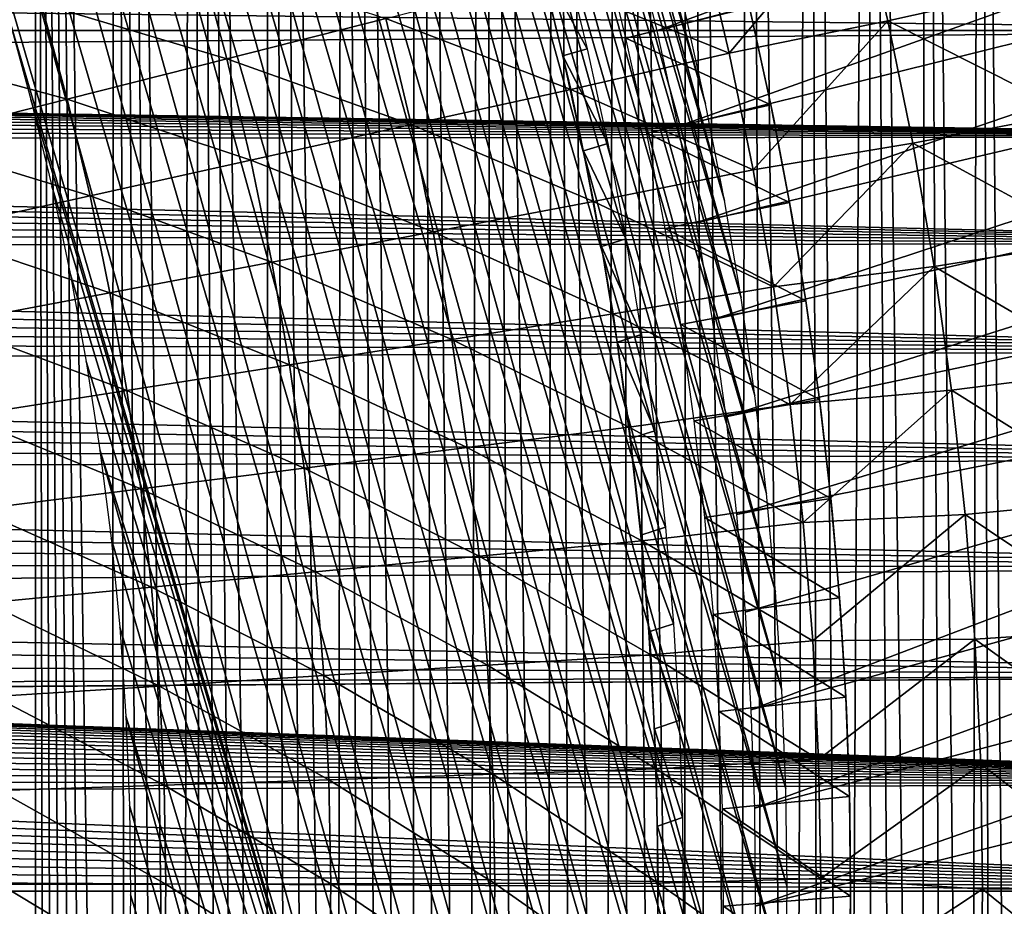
# Model space of a CAD drawing. Header units: millimetres. Extents: x -50 to 50, y -50 to 50.
# Tile 408 of 562: x 19.3 to 25.5, y -0.1 to 5.5. Entities that reach past the tile are written whole.
import ezdxf

# ---------------------------------------------------------------- set-up
doc = ezdxf.new("R2010")
doc.units = ezdxf.units.MM
doc.header["$LTSCALE"] = 65.185185
for name, color, linetype in [('1', 7, 'CONTINUOUS'), ('2', 7, 'CONTINUOUS'), ('36', 7, 'CONTINUOUS'), ('37', 7, 'CONTINUOUS'), ('46', 7, 'CONTINUOUS'), ('48', 7, 'CONTINUOUS'), ('49', 7, 'CONTINUOUS'), ('50', 7, 'CONTINUOUS'), ('90', 7, 'CONTINUOUS')]:
    doc.layers.add(name, color=color, linetype=linetype)

msp = doc.modelspace()

# ---------------------------------------------------------------- linework, layer by layer
at = {"layer": '1', "color": 7, "linetype": 'Continuous', "true_color": 0xf5f5f5}
for points in [[(-28.6109, 6.0809), (28.7447, 5.4135), (-28.7447, 5.4135), (-28.6109, 6.0809)], [(28.6109, 6.0809), (28.7447, 5.4135), (-28.6109, 6.0809), (28.6109, 6.0809)], [(-28.7447, 5.4135), (28.7447, 5.4135), (0.1059, 5.1889), (-28.7447, 5.4135)], [(28.7447, 5.4135), (28.8629, 4.7432), (0.1059, 5.1889), (28.7447, 5.4135)], [(0.1059, 5.1889), (28.8629, 4.7432), (0.3174, 5.1803), (0.1059, 5.1889)], [(0.3174, 5.1803), (28.8629, 4.7432), (0.5285, 5.163), (0.3174, 5.1803)], [(0.5285, 5.163), (28.8629, 4.7432), (0.7386, 5.1372), (0.5285, 5.163)], [(0.7386, 5.1372), (28.8629, 4.7432), (0.9475, 5.1028), (0.7386, 5.1372)], [(0.9475, 5.1028), (28.8629, 4.7432), (1.1549, 5.0599), (0.9475, 5.1028)], [(1.1549, 5.0599), (28.8629, 4.7432), (1.3603, 5.0086), (1.1549, 5.0599)], [(1.3603, 5.0086), (28.8629, 4.7432), (1.5635, 4.9489), (1.3603, 5.0086)], [(1.5635, 4.9489), (28.8629, 4.7432), (1.764, 4.881), (1.5635, 4.9489)], [(1.764, 4.881), (28.8629, 4.7432), (1.9617, 4.805), (1.764, 4.881)], [(1.9617, 4.805), (28.8629, 4.7432), (2.156, 4.721), (1.9617, 4.805)], [(28.8629, 4.7432), (28.9654, 4.0703), (2.156, 4.721), (28.8629, 4.7432)], [(2.156, 4.721), (28.9654, 4.0703), (2.3468, 4.6291), (2.156, 4.721)], [(2.3468, 4.6291), (28.9654, 4.0703), (2.5336, 4.5295), (2.3468, 4.6291)], [(2.5336, 4.5295), (28.9654, 4.0703), (2.7163, 4.4224), (2.5336, 4.5295)], [(2.7163, 4.4224), (28.9654, 4.0703), (2.8944, 4.3079), (2.7163, 4.4224)], [(2.8944, 4.3079), (28.9654, 4.0703), (3.0677, 4.1863), (2.8944, 4.3079)], [(3.0677, 4.1863), (28.9654, 4.0703), (3.2359, 4.0577), (3.0677, 4.1863)], [(28.9654, 4.0703), (29.0523, 3.3952), (3.2359, 4.0577), (28.9654, 4.0703)], [(3.2359, 4.0577), (29.0523, 3.3952), (3.3987, 3.9224), (3.2359, 4.0577)], [(3.3987, 3.9224), (29.0523, 3.3952), (3.5559, 3.7804), (3.3987, 3.9224)], [(3.5559, 3.7804), (29.0523, 3.3952), (3.7071, 3.6323), (3.5559, 3.7804)], [(3.7071, 3.6323), (29.0523, 3.3952), (3.8522, 3.478), (3.7071, 3.6323)], [(3.8522, 3.478), (29.0523, 3.3952), (3.9909, 3.318), (3.8522, 3.478)], [(29.0523, 3.3952), (29.1234, 2.7183), (3.9909, 3.318), (29.0523, 3.3952)], [(3.9909, 3.318), (29.1234, 2.7183), (4.1229, 3.1525), (3.9909, 3.318)], [(4.1229, 3.1525), (29.1234, 2.7183), (4.248, 2.9817), (4.1229, 3.1525)], [(4.248, 2.9817), (29.1234, 2.7183), (4.3661, 2.806), (4.248, 2.9817)], [(4.3661, 2.806), (29.1234, 2.7183), (4.4769, 2.6255), (4.3661, 2.806)], [(29.1234, 2.7183), (29.1788, 2.0398), (4.4769, 2.6255), (29.1234, 2.7183)], [(4.4769, 2.6255), (29.1788, 2.0398), (4.5803, 2.4407), (4.4769, 2.6255)], [(4.5803, 2.4407), (29.1788, 2.0398), (4.676, 2.2518), (4.5803, 2.4407)], [(4.676, 2.2518), (29.1788, 2.0398), (4.764, 2.0593), (4.676, 2.2518)], [(4.764, 2.0593), (29.1788, 2.0398), (4.844, 1.8632), (4.764, 2.0593)], [(29.1788, 2.0398), (29.2184, 1.3603), (4.844, 1.8632), (29.1788, 2.0398)], [(4.844, 1.8632), (29.2184, 1.3603), (4.916, 1.6641), (4.844, 1.8632)], [(4.916, 1.6641), (29.2184, 1.3603), (4.9798, 1.4622), (4.916, 1.6641)], [(4.9798, 1.4622), (29.2184, 1.3603), (5.0353, 1.2578), (4.9798, 1.4622)], [(5.0353, 1.2578), (29.2184, 1.3603), (14, 1.25), (5.0353, 1.2578)], [(14, 1.25), (29.2184, 1.3603), (14.0727, 1.2479), (14, 1.25)], [(29.2184, 1.3603), (29.2421, 0.6804), (14.0727, 1.2479), (29.2184, 1.3603)], [(14.0727, 1.2479), (29.2421, 0.6804), (14.1451, 1.2415), (14.0727, 1.2479)], [(14.1451, 1.2415), (29.2421, 0.6804), (14.2171, 1.231), (14.1451, 1.2415)], [(14.2171, 1.231), (29.2421, 0.6804), (14.2882, 1.2163), (14.2171, 1.231)], [(14.2882, 1.2163), (29.2421, 0.6804), (14.3585, 1.1975), (14.2882, 1.2163)], [(14.3585, 1.1975), (29.2421, 0.6804), (14.4275, 1.1746), (14.3585, 1.1975)], [(14.4275, 1.1746), (29.2421, 0.6804), (14.4951, 1.1478), (14.4275, 1.1746)], [(14.4951, 1.1478), (29.2421, 0.6804), (14.561, 1.117), (14.4951, 1.1478)], [(14.561, 1.117), (29.2421, 0.6804), (14.625, 1.0825), (14.561, 1.117)], [(14.625, 1.0825), (29.2421, 0.6804), (14.6869, 1.0444), (14.625, 1.0825)], [(14.6869, 1.0444), (29.2421, 0.6804), (14.7464, 1.0027), (14.6869, 1.0444)], [(14.7464, 1.0027), (29.2421, 0.6804), (14.8035, 0.9575), (14.7464, 1.0027)], [(14.8035, 0.9575), (29.2421, 0.6804), (14.8578, 0.9092), (14.8035, 0.9575)], [(14.8578, 0.9092), (29.2421, 0.6804), (14.9092, 0.8578), (14.8578, 0.9092)], [(14.9092, 0.8578), (29.2421, 0.6804), (14.9575, 0.8035), (14.9092, 0.8578)], [(14.9575, 0.8035), (29.2421, 0.6804), (15.0027, 0.7464), (14.9575, 0.8035)], [(15.0027, 0.7464), (29.2421, 0.6804), (15.0444, 0.6869), (15.0027, 0.7464)], [(15.0444, 0.6869), (29.2421, 0.6804), (15.0825, 0.625), (15.0444, 0.6869)], [(29.2421, 0.6804), (29.25, 0), (15.0825, 0.625), (29.2421, 0.6804)], [(15.0825, 0.625), (29.25, 0), (15.117, 0.561), (15.0825, 0.625)], [(15.117, 0.561), (29.25, 0), (15.1478, 0.4951), (15.117, 0.561)], [(15.1478, 0.4951), (29.25, 0), (15.1746, 0.4275), (15.1478, 0.4951)], [(15.1746, 0.4275), (29.25, 0), (15.1975, 0.3585), (15.1746, 0.4275)], [(15.1975, 0.3585), (29.25, 0), (15.2163, 0.2882), (15.1975, 0.3585)], [(15.2163, 0.2882), (29.25, 0), (15.231, 0.2171), (15.2163, 0.2882)], [(15.231, 0.2171), (29.25, 0), (15.2415, 0.1451), (15.231, 0.2171)], [(15.2415, 0.1451), (29.25, 0), (15.2479, 0.0728), (15.2415, 0.1451)], [(29.25, 0), (15.25, 0), (15.2479, 0.0728), (29.25, 0)], [(15.25, 0), (29.2421, -0.6804), (15.2479, -0.0728), (15.25, 0)], [(29.25, 0), (29.2421, -0.6804), (15.25, 0), (29.25, 0)], [(15.2479, -0.0728), (29.2421, -0.6804), (15.2415, -0.1451), (15.2479, -0.0728)]]:
    msp.add_3dface(points, dxfattribs=at)
at = {"layer": '2', "color": 7, "linetype": 'Continuous', "true_color": 0xf5f5f5}
for points in [[(19.3625, -11.6494, 4.3), (18.9083, 22.3168, 4.3), (19.3141, -11.8163, 4.3), (19.3625, -11.6494, 4.3)], [(19.4182, -11.4847, 4.3), (18.9083, 22.3168, 4.3), (19.3625, -11.6494, 4.3), (19.4182, -11.4847, 4.3)], [(19.4184, 21.8744, 4.3), (18.9083, 22.3168, 4.3), (19.4182, -11.4847, 4.3), (19.4184, 21.8744, 4.3)], [(19.4809, -11.3227, 4.3), (19.4184, 21.8744, 4.3), (19.4182, -11.4847, 4.3), (19.4809, -11.3227, 4.3)], [(19.5506, -11.1634, 4.3), (19.4184, 21.8744, 4.3), (19.4809, -11.3227, 4.3), (19.5506, -11.1634, 4.3)], [(19.6272, -11.0074, 4.3), (19.4184, 21.8744, 4.3), (19.5506, -11.1634, 4.3), (19.6272, -11.0074, 4.3)], [(19.7105, -10.8548, 4.3), (19.4184, 21.8744, 4.3), (19.6272, -11.0074, 4.3), (19.7105, -10.8548, 4.3)], [(19.8003, -10.706, 4.3), (19.4184, 21.8744, 4.3), (19.7105, -10.8548, 4.3), (19.8003, -10.706, 4.3)], [(19.8965, -10.5613, 4.3), (19.4184, 21.8744, 4.3), (19.8003, -10.706, 4.3), (19.8965, -10.5613, 4.3)], [(19.9181, 21.4204, 4.3), (19.4184, 21.8744, 4.3), (19.8965, -10.5613, 4.3), (19.9181, 21.4204, 4.3)], [(19.9989, -10.4208, 4.3), (19.9181, 21.4204, 4.3), (19.8965, -10.5613, 4.3), (19.9989, -10.4208, 4.3)], [(20.4072, 20.9549, 4.3), (19.9181, 21.4204, 4.3), (20.3413, -10.028, 4.3), (20.4072, 20.9549, 4.3)], [(20.1073, -10.285, 4.3), (19.9181, 21.4204, 4.3), (19.9989, -10.4208, 4.3), (20.1073, -10.285, 4.3)], [(20.2215, -10.1539, 4.3), (19.9181, 21.4204, 4.3), (20.1073, -10.285, 4.3), (20.2215, -10.1539, 4.3)], [(20.3413, -10.028, 4.3), (19.9181, 21.4204, 4.3), (20.2215, -10.1539, 4.3), (20.3413, -10.028, 4.3)], [(20.4665, -9.9074, 4.3), (20.4072, 20.9549, 4.3), (20.3413, -10.028, 4.3), (20.4665, -9.9074, 4.3)], [(20.8717, -9.5797, 4.3), (20.4072, 20.9549, 4.3), (20.7319, -9.6831, 4.3), (20.8717, -9.5797, 4.3)], [(20.8854, 20.4783, 4.3), (20.4072, 20.9549, 4.3), (20.8717, -9.5797, 4.3), (20.8854, 20.4783, 4.3)], [(20.7319, -9.6831, 4.3), (20.4072, 20.9549, 4.3), (20.5967, -9.7924, 4.3), (20.7319, -9.6831, 4.3)], [(20.5967, -9.7924, 4.3), (20.4072, 20.9549, 4.3), (20.4665, -9.9074, 4.3), (20.5967, -9.7924, 4.3)], [(21.0157, -9.4826, 4.3), (20.8854, 20.4783, 4.3), (20.8717, -9.5797, 4.3), (21.0157, -9.4826, 4.3)], [(21.164, -9.3918, 4.3), (20.8854, 20.4783, 4.3), (21.0157, -9.4826, 4.3), (21.164, -9.3918, 4.3)], [(21.316, -9.3075, 4.3), (20.8854, 20.4783, 4.3), (21.164, -9.3918, 4.3), (21.316, -9.3075, 4.3)], [(21.3525, 19.9908, 4.3), (20.8854, 20.4783, 4.3), (21.316, -9.3075, 4.3), (21.3525, 19.9908, 4.3)], [(21.4715, -9.23, 4.3), (21.3525, 19.9908, 4.3), (21.316, -9.3075, 4.3), (21.4715, -9.23, 4.3)], [(21.6303, -9.1592, 4.3), (21.3525, 19.9908, 4.3), (21.4715, -9.23, 4.3), (21.6303, -9.1592, 4.3)], [(21.7919, -9.0954, 4.3), (21.3525, 19.9908, 4.3), (21.6303, -9.1592, 4.3), (21.7919, -9.0954, 4.3)], [(21.8083, 19.4926, 4.3), (21.3525, 19.9908, 4.3), (21.7919, -9.0954, 4.3), (21.8083, 19.4926, 4.3)], [(21.9562, -9.0387, 4.3), (21.8083, 19.4926, 4.3), (21.7919, -9.0954, 4.3), (21.9562, -9.0387, 4.3)], [(22.1228, -8.9892, 4.3), (21.8083, 19.4926, 4.3), (21.9562, -9.0387, 4.3), (22.1228, -8.9892, 4.3)], [(22.2523, 18.9841, 4.3), (21.8083, 19.4926, 4.3), (22.1228, -8.9892, 4.3), (22.2523, 18.9841, 4.3)], [(22.2914, -8.9469, 4.3), (22.2523, 18.9841, 4.3), (22.1228, -8.9892, 4.3), (22.2914, -8.9469, 4.3)], [(22.6846, 18.4654, 4.3), (22.2523, 18.9841, 4.3), (22.6333, -8.8846, 4.3), (22.6846, 18.4654, 4.3)], [(22.6333, -8.8846, 4.3), (22.2523, 18.9841, 4.3), (22.4617, -8.912, 4.3), (22.6333, -8.8846, 4.3)], [(22.4617, -8.912, 4.3), (22.2523, 18.9841, 4.3), (22.2914, -8.9469, 4.3), (22.4617, -8.912, 4.3)], [(22.806, -8.8646, 4.3), (22.6846, 18.4654, 4.3), (22.6333, -8.8846, 4.3), (22.806, -8.8646, 4.3)], [(22.9793, -8.8522, 4.3), (22.6846, 18.4654, 4.3), (22.806, -8.8646, 4.3), (22.9793, -8.8522, 4.3)], [(23.1048, 17.9369, 4.3), (22.6846, 18.4654, 4.3), (22.9793, -8.8522, 4.3), (23.1048, 17.9369, 4.3)], [(23.1531, -8.8473, 4.3), (23.1048, 17.9369, 4.3), (22.9793, -8.8522, 4.3), (23.1531, -8.8473, 4.3)], [(23.3268, -8.8499, 4.3), (23.1048, 17.9369, 4.3), (23.1531, -8.8473, 4.3), (23.3268, -8.8499, 4.3)], [(23.5003, -8.8601, 4.3), (23.1048, 17.9369, 4.3), (23.3268, -8.8499, 4.3), (23.5003, -8.8601, 4.3)], [(23.5127, 17.3988, 4.3), (23.1048, 17.9369, 4.3), (23.5003, -8.8601, 4.3), (23.5127, 17.3988, 4.3)], [(23.6732, -8.8779, 4.3), (23.5127, 17.3988, 4.3), (23.5003, -8.8601, 4.3), (23.6732, -8.8779, 4.3)], [(23.8452, -8.9031, 4.3), (23.5127, 17.3988, 4.3), (23.6732, -8.8779, 4.3), (23.8452, -8.9031, 4.3)], [(23.9079, 16.8515, 4.3), (23.5127, 17.3988, 4.3), (23.8452, -8.9031, 4.3), (23.9079, 16.8515, 4.3)], [(24.0159, -8.9357, 4.3), (23.9079, 16.8515, 4.3), (23.8452, -8.9031, 4.3), (24.0159, -8.9357, 4.3)], [(24.185, -8.9758, 4.3), (23.9079, 16.8515, 4.3), (24.0159, -8.9357, 4.3), (24.185, -8.9758, 4.3)], [(24.2906, 16.2951, 4.3), (23.9079, 16.8515, 4.3), (24.185, -8.9758, 4.3), (24.2906, 16.2951, 4.3)], [(24.3523, -9.0231, 4.3), (24.2906, 16.2951, 4.3), (24.185, -8.9758, 4.3), (24.3523, -9.0231, 4.3)], [(24.5172, -9.0777, 4.3), (24.2906, 16.2951, 4.3), (24.3523, -9.0231, 4.3), (24.5172, -9.0777, 4.3)], [(24.6602, 15.7302, 4.3), (24.2906, 16.2951, 4.3), (24.5172, -9.0777, 4.3), (24.6602, 15.7302, 4.3)], [(24.6797, -9.1394, 4.3), (24.6602, 15.7302, 4.3), (24.5172, -9.0777, 4.3), (24.6797, -9.1394, 4.3)], [(24.8394, -9.2081, 4.3), (24.6602, 15.7302, 4.3), (24.6797, -9.1394, 4.3), (24.8394, -9.2081, 4.3)], [(24.9959, -9.2837, 4.3), (24.6602, 15.7302, 4.3), (24.8394, -9.2081, 4.3), (24.9959, -9.2837, 4.3)], [(25.0167, 15.1567, 4.3), (24.6602, 15.7302, 4.3), (24.9959, -9.2837, 4.3), (25.0167, 15.1567, 4.3)], [(25.149, -9.366, 4.3), (25.0167, 15.1567, 4.3), (24.9959, -9.2837, 4.3), (25.149, -9.366, 4.3)], [(25.2983, -9.4548, 4.3), (25.0167, 15.1567, 4.3), (25.149, -9.366, 4.3), (25.2983, -9.4548, 4.3)], [(25.3599, 14.5753, 4.3), (25.0167, 15.1567, 4.3), (25.2983, -9.4548, 4.3), (25.3599, 14.5753, 4.3)], [(25.4437, -9.5501, 4.3), (25.3599, 14.5753, 4.3), (25.2983, -9.4548, 4.3), (25.4437, -9.5501, 4.3)], [(25.5848, -9.6516, 4.3), (25.3599, 14.5753, 4.3), (25.4437, -9.5501, 4.3), (25.5848, -9.6516, 4.3)], [(25.6896, 13.986, 4.3), (25.3599, 14.5753, 4.3), (25.5848, -9.6516, 4.3), (25.6896, 13.986, 4.3)]]:
    msp.add_3dface(points, dxfattribs=at)
at = {"layer": '36', "color": 15, "linetype": 'Continuous', "true_color": 0xaf503c}
msp.add_3dface([(18.2829, 5.861, -15.0504), (19.4554, 5.582, -14.7678), (18.4547, 5.2951, -15.0504), (18.2829, 5.861, -15.0504)], dxfattribs=at)
at = {"layer": '37', "color": 15, "linetype": 'Continuous', "true_color": 0xaf503c}
for points in [[(23.6111, 5.9964, -13.4894), (24.5999, 6.2393, -13.133), (23.7838, 5.2694, -13.4894), (23.6111, 5.9964, -13.4894)], [(24.5999, 6.2393, -13.133), (24.7813, 5.4741, -13.133), (23.7838, 5.2694, -13.4894), (24.5999, 6.2393, -13.133)], [(24.5999, 6.2393, -13.133), (25.7702, 5.6933, -12.7621), (24.7813, 5.4741, -13.133), (24.5999, 6.2393, -13.133)], [(23.6111, 5.9964, -13.4894), (23.7838, 5.2694, -13.4894), (22.6202, 5.7418, -13.8311), (23.6111, 5.9964, -13.4894)], [(19.4554, 5.582, -14.7678), (20.4521, 5.8678, -14.4704), (20.623, 5.2351, -14.4704), (19.4554, 5.582, -14.7678)], [(20.4521, 5.8678, -14.4704), (21.6238, 5.489, -14.1581), (20.623, 5.2351, -14.4704), (20.4521, 5.8678, -14.4704)], [(22.6202, 5.7418, -13.8311), (22.7862, 5.0424, -13.8311), (21.6238, 5.489, -14.1581), (22.6202, 5.7418, -13.8311)], [(22.6202, 5.7418, -13.8311), (23.7838, 5.2694, -13.4894), (22.7862, 5.0424, -13.8311), (22.6202, 5.7418, -13.8311)], [(25.7702, 5.6933, -12.7621), (25.9341, 4.8926, -12.7621), (24.7813, 5.4741, -13.133), (25.7702, 5.6933, -12.7621)], [(18.4547, 5.2951, -15.0504), (19.4554, 5.582, -14.7678), (19.618, 4.9802, -14.7678), (18.4547, 5.2951, -15.0504)], [(19.4554, 5.582, -14.7678), (20.623, 5.2351, -14.4704), (19.618, 4.9802, -14.7678), (19.4554, 5.582, -14.7678)], [(21.6238, 5.489, -14.1581), (21.7825, 4.8205, -14.1581), (20.623, 5.2351, -14.4704), (21.6238, 5.489, -14.1581)], [(21.6238, 5.489, -14.1581), (22.7862, 5.0424, -13.8311), (21.7825, 4.8205, -14.1581), (21.6238, 5.489, -14.1581)], [(23.7838, 5.2694, -13.4894), (24.7813, 5.4741, -13.133), (23.9342, 4.5374, -13.4894), (23.7838, 5.2694, -13.4894)], [(24.7813, 5.4741, -13.133), (24.9389, 4.7037, -13.133), (23.9342, 4.5374, -13.4894), (24.7813, 5.4741, -13.133)], [(24.7813, 5.4741, -13.133), (25.9341, 4.8926, -12.7621), (24.9389, 4.7037, -13.133), (24.7813, 5.4741, -13.133)], [(18.4547, 5.2951, -15.0504), (19.618, 4.9802, -14.7678), (18.6089, 4.7242, -15.0504), (18.4547, 5.2951, -15.0504)], [(23.7838, 5.2694, -13.4894), (23.9342, 4.5374, -13.4894), (22.7862, 5.0424, -13.8311), (23.7838, 5.2694, -13.4894)], [(20.623, 5.2351, -14.4704), (20.7744, 4.5975, -14.4704), (19.618, 4.9802, -14.7678), (20.623, 5.2351, -14.4704)], [(20.623, 5.2351, -14.4704), (21.7825, 4.8205, -14.1581), (20.7744, 4.5975, -14.4704), (20.623, 5.2351, -14.4704)], [(22.7862, 5.0424, -13.8311), (22.9306, 4.3382, -13.8311), (21.7825, 4.8205, -14.1581), (22.7862, 5.0424, -13.8311)], [(22.7862, 5.0424, -13.8311), (23.9342, 4.5374, -13.4894), (22.9306, 4.3382, -13.8311), (22.7862, 5.0424, -13.8311)], [(19.618, 4.9802, -14.7678), (19.762, 4.3736, -14.7678), (18.6089, 4.7242, -15.0504), (19.618, 4.9802, -14.7678)], [(19.618, 4.9802, -14.7678), (20.7744, 4.5975, -14.4704), (19.762, 4.3736, -14.7678), (19.618, 4.9802, -14.7678)], [(25.9341, 4.8926, -12.7621), (26.073, 4.0872, -12.7621), (24.9389, 4.7037, -13.133), (25.9341, 4.8926, -12.7621)], [(21.7825, 4.8205, -14.1581), (21.9205, 4.1473, -14.1581), (20.7744, 4.5975, -14.4704), (21.7825, 4.8205, -14.1581)], [(21.7825, 4.8205, -14.1581), (22.9306, 4.3382, -13.8311), (21.9205, 4.1473, -14.1581), (21.7825, 4.8205, -14.1581)], [(18.6089, 4.7242, -15.0504), (19.762, 4.3736, -14.7678), (18.7455, 4.1488, -15.0504), (18.6089, 4.7242, -15.0504)], [(23.9342, 4.5374, -13.4894), (24.9389, 4.7037, -13.133), (24.062, 3.8012, -13.4894), (23.9342, 4.5374, -13.4894)], [(24.9389, 4.7037, -13.133), (25.0726, 3.9288, -13.133), (24.062, 3.8012, -13.4894), (24.9389, 4.7037, -13.133)], [(24.9389, 4.7037, -13.133), (26.073, 4.0872, -12.7621), (25.0726, 3.9288, -13.133), (24.9389, 4.7037, -13.133)], [(20.7744, 4.5975, -14.4704), (20.906, 3.9555, -14.4704), (19.762, 4.3736, -14.7678), (20.7744, 4.5975, -14.4704)], [(20.7744, 4.5975, -14.4704), (21.9205, 4.1473, -14.1581), (20.906, 3.9555, -14.4704), (20.7744, 4.5975, -14.4704)], [(23.9342, 4.5374, -13.4894), (24.062, 3.8012, -13.4894), (22.9306, 4.3382, -13.8311), (23.9342, 4.5374, -13.4894)], [(19.762, 4.3736, -14.7678), (19.8872, 3.7629, -14.7678), (18.7455, 4.1488, -15.0504), (19.762, 4.3736, -14.7678)], [(19.762, 4.3736, -14.7678), (20.906, 3.9555, -14.4704), (19.8872, 3.7629, -14.7678), (19.762, 4.3736, -14.7678)], [(22.9306, 4.3382, -13.8311), (23.0532, 3.63, -13.8311), (21.9205, 4.1473, -14.1581), (22.9306, 4.3382, -13.8311)], [(22.9306, 4.3382, -13.8311), (24.062, 3.8012, -13.4894), (23.0532, 3.63, -13.8311), (22.9306, 4.3382, -13.8311)], [(18.7455, 4.1488, -15.0504), (19.8872, 3.7629, -14.7678), (18.8643, 3.5695, -15.0504), (18.7455, 4.1488, -15.0504)], [(21.9205, 4.1473, -14.1581), (22.0378, 3.4702, -14.1581), (20.906, 3.9555, -14.4704), (21.9205, 4.1473, -14.1581)], [(21.9205, 4.1473, -14.1581), (23.0532, 3.63, -13.8311), (22.0378, 3.4702, -14.1581), (21.9205, 4.1473, -14.1581)], [(26.073, 4.0872, -12.7621), (26.187, 3.2779, -12.7621), (25.0726, 3.9288, -13.133), (26.073, 4.0872, -12.7621)], [(20.906, 3.9555, -14.4704), (21.0178, 3.3097, -14.4704), (19.8872, 3.7629, -14.7678), (20.906, 3.9555, -14.4704)], [(20.906, 3.9555, -14.4704), (22.0378, 3.4702, -14.1581), (21.0178, 3.3097, -14.4704), (20.906, 3.9555, -14.4704)], [(24.062, 3.8012, -13.4894), (25.0726, 3.9288, -13.133), (24.1672, 3.0614, -13.4894), (24.062, 3.8012, -13.4894)], [(25.0726, 3.9288, -13.133), (25.1822, 3.1502, -13.133), (24.1672, 3.0614, -13.4894), (25.0726, 3.9288, -13.133)], [(25.0726, 3.9288, -13.133), (26.187, 3.2779, -12.7621), (25.1822, 3.1502, -13.133), (25.0726, 3.9288, -13.133)], [(24.062, 3.8012, -13.4894), (24.1672, 3.0614, -13.4894), (23.0532, 3.63, -13.8311), (24.062, 3.8012, -13.4894)], [(19.8872, 3.7629, -14.7678), (19.9936, 3.1486, -14.7678), (18.8643, 3.5695, -15.0504), (19.8872, 3.7629, -14.7678)], [(19.8872, 3.7629, -14.7678), (21.0178, 3.3097, -14.4704), (19.9936, 3.1486, -14.7678), (19.8872, 3.7629, -14.7678)], [(23.0532, 3.63, -13.8311), (23.154, 2.9182, -13.8311), (22.0378, 3.4702, -14.1581), (23.0532, 3.63, -13.8311)], [(23.0532, 3.63, -13.8311), (24.1672, 3.0614, -13.4894), (23.154, 2.9182, -13.8311), (23.0532, 3.63, -13.8311)], [(18.8643, 3.5695, -15.0504), (19.9936, 3.1486, -14.7678), (18.9652, 2.9868, -15.0504), (18.8643, 3.5695, -15.0504)], [(22.0378, 3.4702, -14.1581), (22.1341, 2.7898, -14.1581), (21.0178, 3.3097, -14.4704), (22.0378, 3.4702, -14.1581)], [(22.0378, 3.4702, -14.1581), (23.154, 2.9182, -13.8311), (22.1341, 2.7898, -14.1581), (22.0378, 3.4702, -14.1581)], [(21.0178, 3.3097, -14.4704), (21.1097, 2.6608, -14.4704), (19.9936, 3.1486, -14.7678), (21.0178, 3.3097, -14.4704)], [(21.0178, 3.3097, -14.4704), (22.1341, 2.7898, -14.1581), (21.1097, 2.6608, -14.4704), (21.0178, 3.3097, -14.4704)], [(26.187, 3.2779, -12.7621), (26.2759, 2.4655, -12.7621), (25.1822, 3.1502, -13.133), (26.187, 3.2779, -12.7621)], [(19.9936, 3.1486, -14.7678), (20.081, 2.5313, -14.7678), (18.9652, 2.9868, -15.0504), (19.9936, 3.1486, -14.7678)], [(19.9936, 3.1486, -14.7678), (21.1097, 2.6608, -14.4704), (20.081, 2.5313, -14.7678), (19.9936, 3.1486, -14.7678)], [(24.1672, 3.0614, -13.4894), (25.1822, 3.1502, -13.133), (24.2496, 2.3188, -13.4894), (24.1672, 3.0614, -13.4894)], [(25.1822, 3.1502, -13.133), (25.2676, 2.3685, -13.133), (24.2496, 2.3188, -13.4894), (25.1822, 3.1502, -13.133)], [(25.1822, 3.1502, -13.133), (26.2759, 2.4655, -12.7621), (25.2676, 2.3685, -13.133), (25.1822, 3.1502, -13.133)], [(24.1672, 3.0614, -13.4894), (24.2496, 2.3188, -13.4894), (23.154, 2.9182, -13.8311), (24.1672, 3.0614, -13.4894)], [(18.9652, 2.9868, -15.0504), (20.081, 2.5313, -14.7678), (19.0481, 2.4013, -15.0504), (18.9652, 2.9868, -15.0504)], [(23.154, 2.9182, -13.8311), (23.2328, 2.2037, -13.8311), (22.1341, 2.7898, -14.1581), (23.154, 2.9182, -13.8311)], [(23.154, 2.9182, -13.8311), (24.2496, 2.3188, -13.4894), (23.2328, 2.2037, -13.8311), (23.154, 2.9182, -13.8311)], [(22.1341, 2.7898, -14.1581), (22.2095, 2.1068, -14.1581), (21.1097, 2.6608, -14.4704), (22.1341, 2.7898, -14.1581)], [(22.1341, 2.7898, -14.1581), (23.2328, 2.2037, -13.8311), (22.2095, 2.1068, -14.1581), (22.1341, 2.7898, -14.1581)], [(21.1097, 2.6608, -14.4704), (21.1816, 2.0094, -14.4704), (20.081, 2.5313, -14.7678), (21.1097, 2.6608, -14.4704)], [(21.1097, 2.6608, -14.4704), (22.2095, 2.1068, -14.1581), (21.1816, 2.0094, -14.4704), (21.1097, 2.6608, -14.4704)], [(20.081, 2.5313, -14.7678), (20.1493, 1.9116, -14.7678), (19.0481, 2.4013, -15.0504), (20.081, 2.5313, -14.7678)], [(20.081, 2.5313, -14.7678), (21.1816, 2.0094, -14.4704), (20.1493, 1.9116, -14.7678), (20.081, 2.5313, -14.7678)], [(26.2759, 2.4655, -12.7621), (26.3395, 1.6507, -12.7621), (25.2676, 2.3685, -13.133), (26.2759, 2.4655, -12.7621)], [(19.0481, 2.4013, -15.0504), (20.1493, 1.9116, -14.7678), (19.1129, 1.8135, -15.0504), (19.0481, 2.4013, -15.0504)], [(24.2496, 2.3188, -13.4894), (25.2676, 2.3685, -13.133), (24.3092, 1.5739, -13.4894), (24.2496, 2.3188, -13.4894)], [(25.2676, 2.3685, -13.133), (25.3287, 1.5845, -13.133), (24.3092, 1.5739, -13.4894), (25.2676, 2.3685, -13.133)], [(25.2676, 2.3685, -13.133), (26.3395, 1.6507, -12.7621), (25.3287, 1.5845, -13.133), (25.2676, 2.3685, -13.133)], [(24.2496, 2.3188, -13.4894), (24.3092, 1.5739, -13.4894), (23.2328, 2.2037, -13.8311), (24.2496, 2.3188, -13.4894)], [(23.2328, 2.2037, -13.8311), (23.2896, 1.4872, -13.8311), (22.2095, 2.1068, -14.1581), (23.2328, 2.2037, -13.8311)], [(23.2328, 2.2037, -13.8311), (24.3092, 1.5739, -13.4894), (23.2896, 1.4872, -13.8311), (23.2328, 2.2037, -13.8311)], [(22.2095, 2.1068, -14.1581), (22.2637, 1.4218, -14.1581), (21.1816, 2.0094, -14.4704), (22.2095, 2.1068, -14.1581)], [(22.2095, 2.1068, -14.1581), (23.2896, 1.4872, -13.8311), (22.2637, 1.4218, -14.1581), (22.2095, 2.1068, -14.1581)], [(21.1816, 2.0094, -14.4704), (21.2333, 1.3561, -14.4704), (20.1493, 1.9116, -14.7678), (21.1816, 2.0094, -14.4704)], [(21.1816, 2.0094, -14.4704), (22.2637, 1.4218, -14.1581), (21.2333, 1.3561, -14.4704), (21.1816, 2.0094, -14.4704)], [(20.1493, 1.9116, -14.7678), (20.1985, 1.2901, -14.7678), (19.1129, 1.8135, -15.0504), (20.1493, 1.9116, -14.7678)], [(20.1493, 1.9116, -14.7678), (21.2333, 1.3561, -14.4704), (20.1985, 1.2901, -14.7678), (20.1493, 1.9116, -14.7678)], [(19.1129, 1.8135, -15.0504), (20.1985, 1.2901, -14.7678), (19.1596, 1.2239, -15.0504), (19.1129, 1.8135, -15.0504)], [(26.3395, 1.6507, -12.7621), (26.3779, 0.8343, -12.7621), (25.3287, 1.5845, -13.133), (26.3395, 1.6507, -12.7621)], [(24.3092, 1.5739, -13.4894), (24.346, 0.8276, -13.4894), (23.2896, 1.4872, -13.8311), (24.3092, 1.5739, -13.4894)], [(24.3092, 1.5739, -13.4894), (25.3287, 1.5845, -13.133), (24.346, 0.8276, -13.4894), (24.3092, 1.5739, -13.4894)], [(25.3287, 1.5845, -13.133), (25.3656, 0.799, -13.133), (24.346, 0.8276, -13.4894), (25.3287, 1.5845, -13.133)], [(25.3287, 1.5845, -13.133), (26.3779, 0.8343, -12.7621), (25.3656, 0.799, -13.133), (25.3287, 1.5845, -13.133)], [(23.2896, 1.4872, -13.8311), (23.3242, 0.7692, -13.8311), (22.2637, 1.4218, -14.1581), (23.2896, 1.4872, -13.8311)], [(23.2896, 1.4872, -13.8311), (24.346, 0.8276, -13.4894), (23.3242, 0.7692, -13.8311), (23.2896, 1.4872, -13.8311)], [(22.2637, 1.4218, -14.1581), (22.2969, 0.7354, -14.1581), (21.2333, 1.3561, -14.4704), (22.2637, 1.4218, -14.1581)], [(22.2637, 1.4218, -14.1581), (23.3242, 0.7692, -13.8311), (22.2969, 0.7354, -14.1581), (22.2637, 1.4218, -14.1581)], [(21.2333, 1.3561, -14.4704), (21.2649, 0.7015, -14.4704), (20.1985, 1.2901, -14.7678), (21.2333, 1.3561, -14.4704)], [(21.2333, 1.3561, -14.4704), (22.2969, 0.7354, -14.1581), (21.2649, 0.7015, -14.4704), (21.2333, 1.3561, -14.4704)], [(20.1985, 1.2901, -14.7678), (20.2286, 0.6674, -14.7678), (19.1596, 1.2239, -15.0504), (20.1985, 1.2901, -14.7678)], [(20.1985, 1.2901, -14.7678), (21.2649, 0.7015, -14.4704), (20.2286, 0.6674, -14.7678), (20.1985, 1.2901, -14.7678)], [(19.1596, 1.2239, -15.0504), (20.2286, 0.6674, -14.7678), (19.1881, 0.6332, -15.0504), (19.1596, 1.2239, -15.0504)], [(24.346, 0.8276, -13.4894), (24.3598, 0.0805, -13.4894), (23.3242, 0.7692, -13.8311), (24.346, 0.8276, -13.4894)], [(24.346, 0.8276, -13.4894), (25.3656, 0.799, -13.133), (24.3598, 0.0805, -13.4894), (24.346, 0.8276, -13.4894)], [(26.3779, 0.8343, -12.7621), (26.391, 0.0171, -12.7621), (25.3656, 0.799, -13.133), (26.3779, 0.8343, -12.7621)], [(23.3242, 0.7692, -13.8311), (23.3368, 0.0505, -13.8311), (22.2969, 0.7354, -14.1581), (23.3242, 0.7692, -13.8311)], [(23.3242, 0.7692, -13.8311), (24.3598, 0.0805, -13.4894), (23.3368, 0.0505, -13.8311), (23.3242, 0.7692, -13.8311)], [(25.3656, 0.799, -13.133), (25.3781, 0.0128, -13.133), (24.3598, 0.0805, -13.4894), (25.3656, 0.799, -13.133)], [(25.3656, 0.799, -13.133), (26.391, 0.0171, -12.7621), (25.3781, 0.0128, -13.133), (25.3656, 0.799, -13.133)], [(21.2649, 0.7015, -14.4704), (21.2764, 0.0462, -14.4704), (20.2286, 0.6674, -14.7678), (21.2649, 0.7015, -14.4704)], [(22.2969, 0.7354, -14.1581), (22.3089, 0.0484, -14.1581), (21.2649, 0.7015, -14.4704), (22.2969, 0.7354, -14.1581)], [(21.2649, 0.7015, -14.4704), (22.3089, 0.0484, -14.1581), (21.2764, 0.0462, -14.4704), (21.2649, 0.7015, -14.4704)], [(22.2969, 0.7354, -14.1581), (23.3368, 0.0505, -13.8311), (22.3089, 0.0484, -14.1581), (22.2969, 0.7354, -14.1581)], [(20.2286, 0.6674, -14.7678), (20.2395, 0.0441, -14.7678), (19.1881, 0.6332, -15.0504), (20.2286, 0.6674, -14.7678)], [(19.1881, 0.6332, -15.0504), (20.2395, 0.0441, -14.7678), (19.1985, 0.042, -15.0504), (19.1881, 0.6332, -15.0504)], [(20.2286, 0.6674, -14.7678), (21.2764, 0.0462, -14.4704), (20.2395, 0.0441, -14.7678), (20.2286, 0.6674, -14.7678)], [(24.3598, 0.0805, -13.4894), (24.3508, -0.6667, -13.4894), (23.3368, 0.0505, -13.8311), (24.3598, 0.0805, -13.4894)], [(24.3598, 0.0805, -13.4894), (25.3781, 0.0128, -13.133), (24.3508, -0.6667, -13.4894), (24.3598, 0.0805, -13.4894)], [(19.1985, 0.042, -15.0504), (20.2312, -0.5793, -14.7678), (19.1906, -0.5493, -15.0504), (19.1985, 0.042, -15.0504)], [(20.2395, 0.0441, -14.7678), (20.2312, -0.5793, -14.7678), (19.1985, 0.042, -15.0504), (20.2395, 0.0441, -14.7678)], [(20.2395, 0.0441, -14.7678), (21.2676, -0.6091, -14.4704), (20.2312, -0.5793, -14.7678), (20.2395, 0.0441, -14.7678)], [(21.2764, 0.0462, -14.4704), (21.2676, -0.6091, -14.4704), (20.2395, 0.0441, -14.7678), (21.2764, 0.0462, -14.4704)], [(21.2764, 0.0462, -14.4704), (22.2997, -0.6387, -14.1581), (21.2676, -0.6091, -14.4704), (21.2764, 0.0462, -14.4704)], [(22.3089, 0.0484, -14.1581), (22.2997, -0.6387, -14.1581), (21.2764, 0.0462, -14.4704), (22.3089, 0.0484, -14.1581)], [(22.3089, 0.0484, -14.1581), (23.3272, -0.6683, -13.8311), (22.2997, -0.6387, -14.1581), (22.3089, 0.0484, -14.1581)], [(23.3368, 0.0505, -13.8311), (23.3272, -0.6683, -13.8311), (22.3089, 0.0484, -14.1581), (23.3368, 0.0505, -13.8311)], [(23.3368, 0.0505, -13.8311), (24.3508, -0.6667, -13.4894), (23.3272, -0.6683, -13.8311), (23.3368, 0.0505, -13.8311)], [(25.3781, 0.0128, -13.133), (25.3662, -0.7735, -13.133), (24.3508, -0.6667, -13.4894), (25.3781, 0.0128, -13.133)], [(25.3781, 0.0128, -13.133), (26.3788, -0.8001, -12.7621), (25.3662, -0.7735, -13.133), (25.3781, 0.0128, -13.133)], [(26.391, 0.0171, -12.7621), (26.3788, -0.8001, -12.7621), (25.3781, 0.0128, -13.133), (26.391, 0.0171, -12.7621)]]:
    msp.add_3dface(points, dxfattribs=at)
at = {"layer": '46', "color": 15, "linetype": 'Continuous', "true_color": 0xaf503c}
for points in [[(23.3289, 5.4106), (29.9821, 7.8715), (23.1819, 6.0093), (23.3289, 5.4106)], [(30.1522, 7.1921), (29.9821, 7.8715), (23.3289, 5.4106), (30.1522, 7.1921)], [(23.4604, 4.8079), (30.1522, 7.1921), (23.3289, 5.4106), (23.4604, 4.8079)], [(30.307, 6.5087), (30.1522, 7.1921), (23.4604, 4.8079), (30.307, 6.5087)], [(23.5763, 4.2023), (30.307, 6.5087), (23.4604, 4.8079), (23.5763, 4.2023)], [(30.4463, 5.8221), (30.307, 6.5087), (23.5763, 4.2023), (30.4463, 5.8221)], [(23.6766, 3.5937), (30.4463, 5.8221), (23.5763, 4.2023), (23.6766, 3.5937)], [(30.57, 5.1324), (30.4463, 5.8221), (23.6766, 3.5937), (30.57, 5.1324)], [(23.7613, 2.9829), (30.57, 5.1324), (23.6766, 3.5937), (23.7613, 2.9829)], [(30.6781, 4.4403), (30.57, 5.1324), (23.7613, 2.9829), (30.6781, 4.4403)], [(23.8301, 2.37), (30.6781, 4.4403), (23.7613, 2.9829), (23.8301, 2.37)], [(30.7706, 3.7457), (30.6781, 4.4403), (23.8301, 2.37), (30.7706, 3.7457)], [(23.8832, 1.7555), (30.7706, 3.7457), (23.8301, 2.37), (23.8832, 1.7555)], [(23.9204, 1.14), (30.7706, 3.7457), (23.8832, 1.7555), (23.9204, 1.14)], [(30.8473, 3.0493), (30.7706, 3.7457), (23.9204, 1.14), (30.8473, 3.0493)], [(23.9418, 0.5236), (30.8473, 3.0493), (23.9204, 1.14), (23.9418, 0.5236)], [(30.9083, 2.3513), (30.8473, 3.0493), (23.9418, 0.5236), (30.9083, 2.3513)], [(23.9472, -0.0931), (30.9083, 2.3513), (23.9418, 0.5236), (23.9472, -0.0931)], [(30.9535, 1.6522), (30.9083, 2.3513), (23.9472, -0.0931), (30.9535, 1.6522)], [(23.9368, -0.7097), (30.9535, 1.6522), (23.9472, -0.0931), (23.9368, -0.7097)], [(30.9829, 0.9522), (30.9535, 1.6522), (23.9368, -0.7097), (30.9829, 0.9522)], [(23.9106, -1.3259), (30.9829, 0.9522), (23.9368, -0.7097), (23.9106, -1.3259)], [(30.9964, 0.2516), (30.9829, 0.9522), (23.9106, -1.3259), (30.9964, 0.2516)], [(30.9941, -0.4489), (30.9964, 0.2516), (23.8684, -1.9411), (30.9941, -0.4489)], [(23.8684, -1.9411), (30.9964, 0.2516), (23.9106, -1.3259), (23.8684, -1.9411)]]:
    msp.add_3dface(points, dxfattribs=at)
at = {"layer": '48', "color": 15, "linetype": 'Continuous', "true_color": 0xaf503c}
for points in [[(23.9323, 5.4636, -8.9), (23.9108, 5.5571, -3), (23.7859, 6.0698, -8.9), (23.9323, 5.4636, -8.9)], [(24.0447, 4.9453, -3), (23.9108, 5.5571, -3), (23.9323, 5.4636, -8.9), (24.0447, 4.9453, -3)], [(24.0633, 4.854, -8.9), (24.0447, 4.9453, -3), (23.9323, 5.4636, -8.9), (24.0633, 4.854, -8.9)], [(24.1629, 4.3303, -3), (24.0447, 4.9453, -3), (24.0633, 4.854, -8.9), (24.1629, 4.3303, -3)], [(24.1788, 4.2411, -8.9), (24.1629, 4.3303, -3), (24.0633, 4.854, -8.9), (24.1788, 4.2411, -8.9)], [(24.2655, 3.7125, -3), (24.1629, 4.3303, -3), (24.1788, 4.2411, -8.9), (24.2655, 3.7125, -3)], [(24.2786, 3.6256, -8.9), (24.2655, 3.7125, -3), (24.1788, 4.2411, -8.9), (24.2786, 3.6256, -8.9)], [(24.3522, 3.0923, -3), (24.2655, 3.7125, -3), (24.2786, 3.6256, -8.9), (24.3522, 3.0923, -3)], [(24.3628, 3.0077, -8.9), (24.3522, 3.0923, -3), (24.2786, 3.6256, -8.9), (24.3628, 3.0077, -8.9)], [(24.4231, 2.4701, -3), (24.3522, 3.0923, -3), (24.3628, 3.0077, -8.9), (24.4231, 2.4701, -3)], [(24.4313, 2.3879, -8.9), (24.4231, 2.4701, -3), (24.3628, 3.0077, -8.9), (24.4313, 2.3879, -8.9)], [(24.4781, 1.8462, -3), (24.4231, 2.4701, -3), (24.4313, 2.3879, -8.9), (24.4781, 1.8462, -3)], [(24.484, 1.7665, -8.9), (24.4781, 1.8462, -3), (24.4313, 2.3879, -8.9), (24.484, 1.7665, -8.9)], [(24.5172, 1.2212, -3), (24.4781, 1.8462, -3), (24.484, 1.7665, -8.9), (24.5172, 1.2212, -3)], [(24.5209, 1.144, -8.9), (24.5172, 1.2212, -3), (24.484, 1.7665, -8.9), (24.5209, 1.144, -8.9)], [(24.5403, 0.5953, -3), (24.5172, 1.2212, -3), (24.5209, 1.144, -8.9), (24.5403, 0.5953, -3)], [(24.542, 0.5207, -8.9), (24.5403, 0.5953, -3), (24.5209, 1.144, -8.9), (24.542, 0.5207, -8.9)], [(24.5474, -0.0309, -3), (24.5403, 0.5953, -3), (24.542, 0.5207, -8.9), (24.5474, -0.0309, -3)], [(24.5472, -0.1028, -8.9), (24.5474, -0.0309, -3), (24.542, 0.5207, -8.9), (24.5472, -0.1028, -8.9)], [(24.5386, -0.6571, -3), (24.5474, -0.0309, -3), (24.5472, -0.1028, -8.9), (24.5386, -0.6571, -3)]]:
    msp.add_3dface(points, dxfattribs=at)
at = {"layer": '49', "color": 15, "linetype": 'Continuous', "true_color": 0xaf503c}
for points in [[(15.9642, 18.1211, -9.3), (15.4937, 18.5252, -9.3), (23.0164, -7.3015, -9.3), (15.9642, 18.1211, -9.3)], [(15.4937, 18.5252, -9.3), (19.2419, 5.5208, -9.3), (23.0164, -7.3015, -9.3), (15.4937, 18.5252, -9.3)], [(23.1964, -6.7079, -9.3), (15.9642, 18.1211, -9.3), (23.0164, -7.3015, -9.3), (23.1964, -6.7079, -9.3)], [(16.4243, 17.7051, -9.3), (15.9642, 18.1211, -9.3), (23.1964, -6.7079, -9.3), (16.4243, 17.7051, -9.3)], [(23.3611, -6.11, -9.3), (16.4243, 17.7051, -9.3), (23.1964, -6.7079, -9.3), (23.3611, -6.11, -9.3)], [(16.8734, 17.2775, -9.3), (16.4243, 17.7051, -9.3), (23.3611, -6.11, -9.3), (16.8734, 17.2775, -9.3)], [(23.5103, -5.508, -9.3), (16.8734, 17.2775, -9.3), (23.3611, -6.11, -9.3), (23.5103, -5.508, -9.3)], [(17.3115, 16.8384, -9.3), (16.8734, 17.2775, -9.3), (23.5103, -5.508, -9.3), (17.3115, 16.8384, -9.3)], [(23.6441, -4.9024, -9.3), (17.3115, 16.8384, -9.3), (23.5103, -5.508, -9.3), (23.6441, -4.9024, -9.3)], [(17.7381, 16.3883, -9.3), (17.3115, 16.8384, -9.3), (23.6441, -4.9024, -9.3), (17.7381, 16.3883, -9.3)], [(23.7622, -4.2936, -9.3), (17.7381, 16.3883, -9.3), (23.6441, -4.9024, -9.3), (23.7622, -4.2936, -9.3)], [(18.153, 15.9273, -9.3), (17.7381, 16.3883, -9.3), (23.7622, -4.2936, -9.3), (18.153, 15.9273, -9.3)], [(23.8647, -3.6818, -9.3), (18.153, 15.9273, -9.3), (23.7622, -4.2936, -9.3), (23.8647, -3.6818, -9.3)], [(18.556, 15.4558, -9.3), (18.153, 15.9273, -9.3), (23.8647, -3.6818, -9.3), (18.556, 15.4558, -9.3)], [(23.9515, -3.0677, -9.3), (18.556, 15.4558, -9.3), (23.8647, -3.6818, -9.3), (23.9515, -3.0677, -9.3)], [(18.9467, 14.9742, -9.3), (18.556, 15.4558, -9.3), (23.9515, -3.0677, -9.3), (18.9467, 14.9742, -9.3)], [(24.0224, -2.4516, -9.3), (18.9467, 14.9742, -9.3), (23.9515, -3.0677, -9.3), (24.0224, -2.4516, -9.3)], [(19.3249, 14.4826, -9.3), (18.9467, 14.9742, -9.3), (24.0224, -2.4516, -9.3), (19.3249, 14.4826, -9.3)], [(24.0775, -1.8338, -9.3), (19.3249, 14.4826, -9.3), (24.0224, -2.4516, -9.3), (24.0775, -1.8338, -9.3)], [(19.6903, 13.9815, -9.3), (19.3249, 14.4826, -9.3), (24.0775, -1.8338, -9.3), (19.6903, 13.9815, -9.3)], [(24.1167, -1.2149, -9.3), (19.6903, 13.9815, -9.3), (24.0775, -1.8338, -9.3), (24.1167, -1.2149, -9.3)], [(20.0428, 13.4712, -9.3), (19.6903, 13.9815, -9.3), (24.1167, -1.2149, -9.3), (20.0428, 13.4712, -9.3)], [(24.14, -0.5951, -9.3), (20.0428, 13.4712, -9.3), (24.1167, -1.2149, -9.3), (24.14, -0.5951, -9.3)], [(20.3821, 12.952, -9.3), (20.0428, 13.4712, -9.3), (24.14, -0.5951, -9.3), (20.3821, 12.952, -9.3)], [(24.1474, 0.0251, -9.3), (20.3821, 12.952, -9.3), (24.14, -0.5951, -9.3), (24.1474, 0.0251, -9.3)], [(20.7079, 12.4243, -9.3), (20.3821, 12.952, -9.3), (24.1474, 0.0251, -9.3), (20.7079, 12.4243, -9.3)], [(24.1389, 0.6452, -9.3), (20.7079, 12.4243, -9.3), (24.1474, 0.0251, -9.3), (24.1389, 0.6452, -9.3)], [(21.0201, 11.8883, -9.3), (20.7079, 12.4243, -9.3), (24.1389, 0.6452, -9.3), (21.0201, 11.8883, -9.3)], [(24.1144, 1.265, -9.3), (21.0201, 11.8883, -9.3), (24.1389, 0.6452, -9.3), (24.1144, 1.265, -9.3)], [(21.3183, 11.3446, -9.3), (21.0201, 11.8883, -9.3), (24.1144, 1.265, -9.3), (21.3183, 11.3446, -9.3)], [(24.074, 1.8838, -9.3), (21.3183, 11.3446, -9.3), (24.1144, 1.265, -9.3), (24.074, 1.8838, -9.3)], [(21.6026, 10.7933, -9.3), (21.3183, 11.3446, -9.3), (24.074, 1.8838, -9.3), (21.6026, 10.7933, -9.3)], [(24.0178, 2.5015, -9.3), (21.6026, 10.7933, -9.3), (24.074, 1.8838, -9.3), (24.0178, 2.5015, -9.3)], [(21.8725, 10.235, -9.3), (21.6026, 10.7933, -9.3), (24.0178, 2.5015, -9.3), (21.8725, 10.235, -9.3)], [(23.9457, 3.1175, -9.3), (21.8725, 10.235, -9.3), (24.0178, 2.5015, -9.3), (23.9457, 3.1175, -9.3)], [(22.1281, 9.6699, -9.3), (21.8725, 10.235, -9.3), (23.9457, 3.1175, -9.3), (22.1281, 9.6699, -9.3)], [(23.8578, 3.7314, -9.3), (22.1281, 9.6699, -9.3), (23.9457, 3.1175, -9.3), (23.8578, 3.7314, -9.3)], [(22.369, 9.0983, -9.3), (22.1281, 9.6699, -9.3), (23.8578, 3.7314, -9.3), (22.369, 9.0983, -9.3)], [(23.7542, 4.3429, -9.3), (22.369, 9.0983, -9.3), (23.8578, 3.7314, -9.3), (23.7542, 4.3429, -9.3)], [(22.5952, 8.5209, -9.3), (22.369, 9.0983, -9.3), (23.7542, 4.3429, -9.3), (22.5952, 8.5209, -9.3)], [(23.6349, 4.9515, -9.3), (22.5952, 8.5209, -9.3), (23.7542, 4.3429, -9.3), (23.6349, 4.9515, -9.3)], [(22.8065, 7.9377, -9.3), (22.5952, 8.5209, -9.3), (23.6349, 4.9515, -9.3), (22.8065, 7.9377, -9.3)], [(23.5, 5.5569, -9.3), (22.8065, 7.9377, -9.3), (23.6349, 4.9515, -9.3), (23.5, 5.5569, -9.3)], [(19.2419, 5.5208, -9.3), (19.389, 4.9791, -9.3), (23.0164, -7.3015, -9.3), (19.2419, 5.5208, -9.3)], [(19.389, 4.9791, -9.3), (19.5209, 4.4335, -9.3), (23.0164, -7.3015, -9.3), (19.389, 4.9791, -9.3)], [(19.5209, 4.4335, -9.3), (19.6375, 3.8841, -9.3), (23.0164, -7.3015, -9.3), (19.5209, 4.4335, -9.3)], [(19.6375, 3.8841, -9.3), (19.7387, 3.3317, -9.3), (23.0164, -7.3015, -9.3), (19.6375, 3.8841, -9.3)], [(19.7387, 3.3317, -9.3), (19.8243, 2.7768, -9.3), (23.0164, -7.3015, -9.3), (19.7387, 3.3317, -9.3)], [(23.0164, -7.3015, -9.3), (19.8243, 2.7768, -9.3), (22.8213, -7.8901, -9.3), (23.0164, -7.3015, -9.3)], [(19.8243, 2.7768, -9.3), (19.8943, 2.2196, -9.3), (22.8213, -7.8901, -9.3), (19.8243, 2.7768, -9.3)], [(19.8943, 2.2196, -9.3), (19.9486, 1.6607, -9.3), (22.8213, -7.8901, -9.3), (19.8943, 2.2196, -9.3)], [(19.9486, 1.6607, -9.3), (19.9873, 1.1005, -9.3), (22.8213, -7.8901, -9.3), (19.9486, 1.6607, -9.3)], [(22.8213, -7.8901, -9.3), (19.9873, 1.1005, -9.3), (22.611, -8.4737, -9.3), (22.8213, -7.8901, -9.3)], [(19.9873, 1.1005, -9.3), (20.0102, 0.5394, -9.3), (22.611, -8.4737, -9.3), (19.9873, 1.1005, -9.3)], [(20.0102, 0.5394, -9.3), (20.0174, -0.0221, -9.3), (22.611, -8.4737, -9.3), (20.0102, 0.5394, -9.3)], [(20.0174, -0.0221, -9.3), (20.0088, -0.5836, -9.3), (22.611, -8.4737, -9.3), (20.0174, -0.0221, -9.3)]]:
    msp.add_3dface(points, dxfattribs=at)
at = {"layer": '50', "color": 15, "linetype": 'Continuous', "true_color": 0xaf503c}
for points in [[(22.9884, 5.9589, -2.2), (23.9108, 5.5571, -3), (23.1341, 5.365, -2.2), (22.9884, 5.9589, -2.2)], [(23.9108, 5.5571, -3), (24.0447, 4.9453, -3), (23.1341, 5.365, -2.2), (23.9108, 5.5571, -3)], [(23.1341, 5.365, -2.2), (24.0447, 4.9453, -3), (23.2645, 4.7675, -2.2), (23.1341, 5.365, -2.2)], [(24.0447, 4.9453, -3), (24.1629, 4.3303, -3), (23.2645, 4.7675, -2.2), (24.0447, 4.9453, -3)], [(23.2645, 4.7675, -2.2), (24.1629, 4.3303, -3), (23.3795, 4.1668, -2.2), (23.2645, 4.7675, -2.2)], [(24.1629, 4.3303, -3), (24.2655, 3.7125, -3), (23.3795, 4.1668, -2.2), (24.1629, 4.3303, -3)], [(23.3795, 4.1668, -2.2), (24.2655, 3.7125, -3), (23.479, 3.5634, -2.2), (23.3795, 4.1668, -2.2)], [(24.2655, 3.7125, -3), (24.3522, 3.0923, -3), (23.479, 3.5634, -2.2), (24.2655, 3.7125, -3)], [(23.479, 3.5634, -2.2), (24.3522, 3.0923, -3), (23.5629, 2.9576, -2.2), (23.479, 3.5634, -2.2)], [(24.3522, 3.0923, -3), (24.4231, 2.4701, -3), (23.5629, 2.9576, -2.2), (24.3522, 3.0923, -3)], [(23.5629, 2.9576, -2.2), (24.4231, 2.4701, -3), (23.6311, 2.3499, -2.2), (23.5629, 2.9576, -2.2)], [(24.4231, 2.4701, -3), (24.4781, 1.8462, -3), (23.6311, 2.3499, -2.2), (24.4231, 2.4701, -3)], [(23.6311, 2.3499, -2.2), (24.4781, 1.8462, -3), (23.6837, 1.7406, -2.2), (23.6311, 2.3499, -2.2)], [(24.4781, 1.8462, -3), (24.5172, 1.2212, -3), (23.6837, 1.7406, -2.2), (24.4781, 1.8462, -3)], [(23.6837, 1.7406, -2.2), (24.5172, 1.2212, -3), (23.7206, 1.1301, -2.2), (23.6837, 1.7406, -2.2)], [(24.5172, 1.2212, -3), (24.5403, 0.5953, -3), (23.7206, 1.1301, -2.2), (24.5172, 1.2212, -3)], [(23.7206, 1.1301, -2.2), (24.5403, 0.5953, -3), (23.7418, 0.519, -2.2), (23.7206, 1.1301, -2.2)], [(24.5403, 0.5953, -3), (24.5474, -0.0309, -3), (23.7418, 0.519, -2.2), (24.5403, 0.5953, -3)], [(23.7418, 0.519, -2.2), (24.5474, -0.0309, -3), (23.7472, -0.0926, -2.2), (23.7418, 0.519, -2.2)], [(24.5474, -0.0309, -3), (24.5386, -0.6571, -3), (23.7472, -0.0926, -2.2), (24.5474, -0.0309, -3)], [(23.7472, -0.0926, -2.2), (24.5386, -0.6571, -3), (23.7369, -0.7041, -2.2), (23.7472, -0.0926, -2.2)]]:
    msp.add_3dface(points, dxfattribs=at)
at = {"layer": '90', "color": 250, "linetype": 'Continuous', "true_color": 0x1c1c1c}
for points in [[(22.8894, 5.298, -0.2035), (22.5917, 5.8458, -9.3035), (22.7442, 5.8905, -0.2035), (22.8894, 5.298, -0.2035)], [(22.7369, 5.2524, -9.3035), (22.5917, 5.8458, -9.3035), (22.8894, 5.298, -0.2035), (22.7369, 5.2524, -9.3035)], [(23.0191, 4.7019, -0.2035), (22.7369, 5.2524, -9.3035), (22.8894, 5.298, -0.2035), (23.0191, 4.7019, -0.2035)], [(22.8665, 4.6553, -9.3035), (22.7369, 5.2524, -9.3035), (23.0191, 4.7019, -0.2035), (22.8665, 4.6553, -9.3035)], [(23.1334, 4.1027, -0.2035), (22.8665, 4.6553, -9.3035), (23.0191, 4.7019, -0.2035), (23.1334, 4.1027, -0.2035)], [(22.9805, 4.0551, -9.3035), (22.8665, 4.6553, -9.3035), (23.1334, 4.1027, -0.2035), (22.9805, 4.0551, -9.3035)], [(23.232, 3.5007, -0.2035), (22.9805, 4.0551, -9.3035), (23.1334, 4.1027, -0.2035), (23.232, 3.5007, -0.2035)], [(23.0787, 3.4521, -9.3035), (22.9805, 4.0551, -9.3035), (23.232, 3.5007, -0.2035), (23.0787, 3.4521, -9.3035)], [(23.315, 2.8963, -0.2035), (23.0787, 3.4521, -9.3035), (23.232, 3.5007, -0.2035), (23.315, 2.8963, -0.2035)], [(23.1611, 2.8467, -9.3035), (23.0787, 3.4521, -9.3035), (23.315, 2.8963, -0.2035), (23.1611, 2.8467, -9.3035)], [(23.3823, 2.29, -0.2035), (23.1611, 2.8467, -9.3035), (23.315, 2.8963, -0.2035), (23.3823, 2.29, -0.2035)], [(23.2276, 2.2394, -9.3035), (23.1611, 2.8467, -9.3035), (23.3823, 2.29, -0.2035), (23.2276, 2.2394, -9.3035)], [(23.4338, 1.6821, -0.2035), (23.2276, 2.2394, -9.3035), (23.3823, 2.29, -0.2035), (23.4338, 1.6821, -0.2035)], [(23.2782, 1.6305, -9.3035), (23.2276, 2.2394, -9.3035), (23.4338, 1.6821, -0.2035), (23.2782, 1.6305, -9.3035)], [(23.4695, 1.0732, -0.2035), (23.2782, 1.6305, -9.3035), (23.4338, 1.6821, -0.2035), (23.4695, 1.0732, -0.2035)], [(23.3128, 1.0205, -9.3035), (23.2782, 1.6305, -9.3035), (23.4695, 1.0732, -0.2035), (23.3128, 1.0205, -9.3035)], [(23.4893, 0.4634, -0.2035), (23.3128, 1.0205, -9.3035), (23.4695, 1.0732, -0.2035), (23.4893, 0.4634, -0.2035)], [(23.3315, 0.4098, -9.3035), (23.3128, 1.0205, -9.3035), (23.4893, 0.4634, -0.2035), (23.3315, 0.4098, -9.3035)], [(23.4934, -0.1466, -0.2035), (23.3315, 0.4098, -9.3035), (23.4893, 0.4634, -0.2035), (23.4934, -0.1466, -0.2035)], [(23.3341, -0.2011, -9.3035), (23.3315, 0.4098, -9.3035), (23.4934, -0.1466, -0.2035), (23.3341, -0.2011, -9.3035)]]:
    msp.add_3dface(points, dxfattribs=at)

doc.saveas('drawing.dxf')
